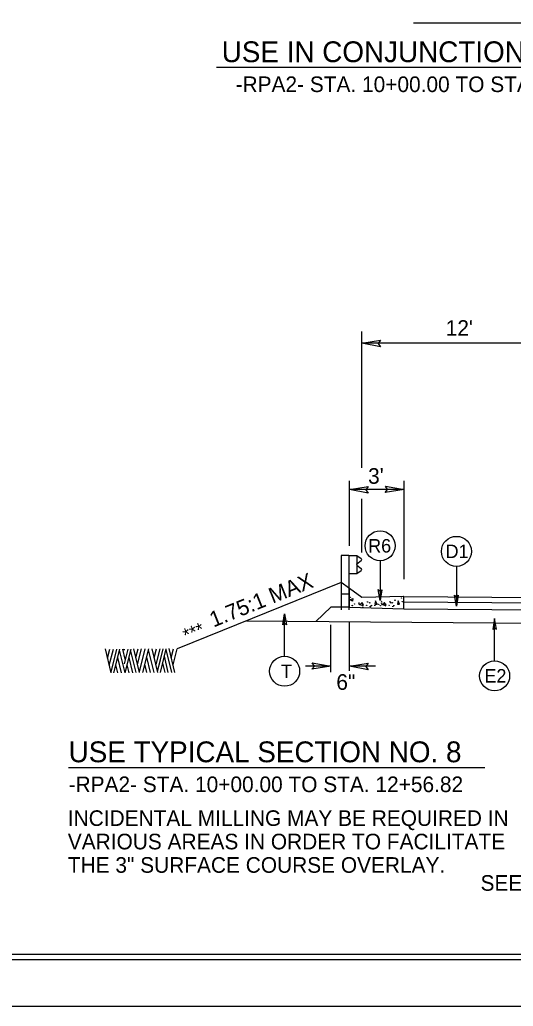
# Model space of a CAD drawing. Extents: x 573748 to 574632, y -54663 to -53209.
# Drawn here: x 574156.8 to 574204.3, y -54133.7 to -54038.9 of the extents above; entities that cross this region are included whole.
import ezdxf

# ---------------------------------------------------------------- set-up
doc = ezdxf.new("R2010")
doc.units = 0
for name, color, linetype in [('Prop Dimension', 7, 'Continuous'), ('Prop Dimension Text', 7, 'Continuous'), ('Prop Terminator CELL', 7, 'Continuous'), ('Sheet Cutting Line CELL', 7, 'Continuous'), ('Sheet Plot Border Inside CELL', 7, 'Continuous'), ('Sheet Plot Border Outside CELL', 7, 'Continuous'), ('Sheet Typical CELL', 7, 'Continuous'), ('Typical Curb CELL', 7, 'Continuous'), ('Typical Guardrail CELL', 7, 'Continuous'), ('Typical Hinge Slope Arterial CELL', 7, 'Continuous'), ('Typical ID Circle CELL', 7, 'Continuous'), ('Typical Pavement Slope CELL', 7, 'Continuous'), ('Typical Slope Point Local CELL', 7, 'Continuous'), ('Typical Terminator CELL', 7, 'Continuous'), ('Typical Text General CELL', 7, 'Continuous'), ('Typical Text ID Circle CELL', 7, 'Continuous'), ('Typical Text Label CELL', 7, 'Continuous')]:
    doc.layers.add(name, color=color, linetype=linetype)

msp = doc.modelspace()

# ---------------------------------------------------------------- linework, layer by layer
at = {"layer": 'Prop Dimension'}
for p, q in [((574189.701, -54081.933), (574189.701, -54068.84)), ((574209.51, -54069.97), (574189.701, -54069.97)), ((574188.51, -54089.432), (574188.51, -54083.201)), ((574193.768, -54084.028), (574188.51, -54084.028)), ((574193.768, -54092.646), (574193.768, -54083.201)), ((574189.701, -54090.074), (574189.701, -54084.908)), ((574186.729, -54101.586), (574186.729, -54097.039)), ((574188.51, -54101.439), (574188.51, -54096.745)), ((574186.729, -54101), (574184.288, -54101)), ((574191.021, -54101), (574188.51, -54101))]:
    msp.add_line(p, q, dxfattribs=at)
at = {"layer": 'Prop Terminator CELL'}
for points in [[(574191.497, -54070.303), (574189.701, -54069.97), (574191.515, -54069.673), (574191.281, -54069.99)], [(574190.306, -54084.361), (574188.51, -54084.028), (574190.324, -54083.731), (574190.09, -54084.049)], [(574191.971, -54083.695), (574193.768, -54084.028), (574191.953, -54084.325), (574192.187, -54084.008)], [(574184.933, -54100.667), (574186.729, -54101), (574184.914, -54101.297), (574185.149, -54100.98)], [(574190.306, -54101.334), (574188.51, -54101), (574190.324, -54100.704), (574190.09, -54101.021)]]:
    msp.add_lwpolyline(points, close=True, dxfattribs=at)
at = {"layer": 'Sheet Cutting Line CELL'}
msp.add_line((573944.171, -54133.672), (574280.971, -54133.672), dxfattribs=at)
at = {"layer": 'Sheet Plot Border Inside CELL'}
msp.add_lwpolyline([(574280.071, -53918.162), (573946.771, -53918.162), (573946.771, -54129.182), (574280.071, -54129.182)], close=True, dxfattribs=at)
at = {"layer": 'Sheet Plot Border Outside CELL'}
msp.add_lwpolyline([(574280.971, -53913.672), (573944.171, -53913.672), (573944.171, -54133.672), (574280.971, -54133.672)], close=True, dxfattribs=at)
at = {"layer": 'Sheet Typical CELL'}
msp.add_lwpolyline([(574277.571, -53918.672), (573977.571, -53918.672), (573977.571, -54128.672), (574277.571, -54128.672)], close=True, dxfattribs=at)
at = {"layer": 'Typical Curb CELL'}
for p, q in [((574188.51, -54093.536), (574187.725, -54092.972)), ((574188.51, -54095.336), (574188.51, -54093.536)), ((574189.701, -54094.393), (574188.51, -54093.536)), ((574193.726, -54094.289), (574189.701, -54094.393)), ((574193.744, -54094.288), (574193.744, -54094.288)), ((574193.744, -54095.492), (574193.744, -54094.319)), ((574188.51, -54095.336), (574186.729, -54095.336)), ((574188.51, -54095.336), (574193.744, -54095.492)), ((574188.573, -54094.628), (574188.84, -54094.499)), ((574188.811, -54094.761), (574188.573, -54094.628)), ((574188.84, -54094.499), (574188.811, -54094.761)), ((574189.733, -54094.869), (574189.555, -54095.086)), ((574189.555, -54095.086), (574189.842, -54095.2)), ((574189.842, -54095.2), (574189.733, -54094.869)), ((574191.019, -54094.707), (574190.959, -54095.035)), ((574190.959, -54095.035), (574191.167, -54095.053)), ((574191.167, -54095.053), (574191.019, -54094.707)), ((574191.898, -54094.869), (574191.719, -54095.086)), ((574191.719, -54095.086), (574192.006, -54095.2)), ((574192.006, -54095.2), (574191.898, -54094.869)), ((574193.183, -54094.707), (574193.123, -54095.035)), ((574193.123, -54095.035), (574193.333, -54095.053)), ((574193.333, -54095.053), (574193.183, -54094.707))]:
    msp.add_line(p, q, dxfattribs=at)
for centre in [(574188.622, -54094.382), (574193.523, -54094.44), (574188.79, -54095.171), (574188.998, -54095.025), (574189.443, -54094.942), (574189.473, -54095.088), (574189.779, -54095.335), (574189.829, -54095.041), (574190.165, -54095.154), (574190.247, -54094.821), (574190.464, -54094.903), (574190.522, -54095.269), (574190.619, -54095.171), (574190.955, -54095.171), (574191.163, -54095.025), (574191.325, -54095.052), (574191.492, -54095.184), (574191.59, -54094.771), (574191.608, -54094.942), (574191.638, -54095.088), (574191.994, -54095.041), (574192.33, -54095.154), (574192.412, -54094.821), (574192.498, -54094.909), (574192.629, -54094.903), (574192.686, -54095.269), (574192.783, -54095.171), (574192.887, -54094.656), (574193.589, -54094.802)]:
    msp.add_ellipse(centre, major_axis=(0, 0.0232), ratio=0.6, dxfattribs=at)
msp.add_ellipse((574193.726, -54094.319), major_axis=(0, 0.0301), ratio=0.6, start_param=4.712389, end_param=6.31893, dxfattribs=at)
at = {"layer": 'Typical Guardrail CELL'}
for p, q in [((574188.471, -54090.354), (574187.725, -54090.354)), ((574187.725, -54090.354), (574187.725, -54094.082)), ((574188.471, -54090.354), (574188.471, -54094.082)), ((574188.471, -54090.354), (574189.217, -54090.354)), ((574189.217, -54090.354), (574189.217, -54092.093)), ((574189.217, -54090.354), (574189.651, -54090.658)), ((574189.217, -54091.153), (574189.651, -54090.849)), ((574189.217, -54091.223), (574189.217, -54091.153)), ((574189.217, -54091.223), (574189.217, -54091.293)), ((574189.217, -54091.293), (574189.651, -54091.598)), ((574188.471, -54092.093), (574189.217, -54092.093)), ((574189.217, -54092.093), (574189.651, -54091.789)), ((574188.471, -54094.082), (574187.725, -54094.082)), ((574187.725, -54094.082), (574187.725, -54095.594)), ((574188.471, -54094.082), (574188.471, -54095.594))]:
    msp.add_line(p, q, dxfattribs=at)
for centre, start, end in [((574189.585, -54090.754), 304.9888, 54.99702), ((574189.584, -54091.693), 304.9634, 54.9941)]:
    msp.add_arc(centre, 0.116, start, end, dxfattribs=at)
at = {"layer": 'Typical Hinge Slope Arterial CELL'}
msp.add_line((574187.725, -54092.972), (574171.952, -54099.32), dxfattribs=at)
at = {"layer": 'Typical ID Circle CELL'}
for p, q in [((574191.46, -54090.874), (574191.46, -54094.701)), ((574198.797, -54091.407), (574198.797, -54095.233)), ((574182.288, -54100.041), (574182.288, -54095.958)), ((574202.466, -54100.484), (574202.466, -54096.4))]:
    msp.add_line(p, q, dxfattribs=at)
for centre in [(574191.46, -54089.432), (574198.797, -54089.964), (574182.288, -54101.484), (574202.466, -54101.926)]:
    msp.add_circle(centre, 1.443, dxfattribs=at)
at = {"layer": 'Typical Pavement Slope CELL'}
for p, q in [((574193.744, -54094.288), (574239.51, -54094.665)), ((574185.287, -54096.689), (574186.729, -54095.336)), ((574193.744, -54094.817), (574239.437, -54095.194)), ((574193.744, -54095.492), (574213.168, -54095.652)), ((574178.625, -54096.634), (574213.168, -54096.919))]:
    msp.add_line(p, q, dxfattribs=at)
at = {"layer": 'Typical Slope Point Local CELL'}
for p, q in [((574165.625, -54101.637), (574165.062, -54099.342)), ((574165.274, -54100.22), (574165.487, -54099.349)), ((574165.444, -54100.907), (574165.83, -54099.349)), ((574165.609, -54101.564), (574166.156, -54099.349)), ((574165.885, -54101.637), (574166.456, -54099.349)), ((574166.617, -54101.637), (574166.255, -54100.154)), ((574166.967, -54101.637), (574166.428, -54099.467)), ((574166.979, -54100.316), (574166.739, -54099.349)), ((574166.849, -54099.423), (574166.877, -54099.32)), ((574166.893, -54100.781), (574167.247, -54099.349)), ((574166.893, -54099.46), (574166.916, -54099.349)), ((574166.956, -54100.191), (574166.979, -54100.102)), ((574166.975, -54101.637), (574167.546, -54099.349)), ((574167.708, -54101.637), (574167.345, -54100.154)), ((574168.015, -54101.601), (574167.479, -54099.43)), ((574168.353, -54101.601), (574167.79, -54099.32)), ((574168.003, -54100.161), (574168.208, -54099.32)), ((574168.164, -54100.825), (574168.534, -54099.32)), ((574168.337, -54101.534), (574168.885, -54099.32)), ((574168.672, -54101.601), (574169.239, -54099.32)), ((574169.404, -54101.601), (574169.038, -54100.117)), ((574169.751, -54101.601), (574169.211, -54099.423)), ((574170.117, -54101.601), (574169.554, -54099.32)), ((574169.767, -54100.191), (574169.979, -54099.32)), ((574169.932, -54100.848), (574170.314, -54099.32)), ((574170.349, -54100.383), (574170.609, -54099.32)), ((574170.349, -54101.601), (574170.916, -54099.32)), ((574171.113, -54101.601), (574170.735, -54100.043)), ((574171.448, -54101.601), (574170.9, -54099.386)), ((574171.751, -54101.601), (574171.188, -54099.305)), ((574171.396, -54100.183), (574171.609, -54099.32)), ((574171.57, -54100.87), (574171.952, -54099.32)), ((574166.263, -54101.637), (574166.078, -54100.87)), ((574167.353, -54101.637), (574167.168, -54100.87)), ((574169.058, -54101.601), (574168.869, -54100.811)), ((574170.082, -54101.46), (574170.349, -54100.383)), ((574170.794, -54101.601), (574170.574, -54100.7))]:
    msp.add_line(p, q, dxfattribs=at)
at = {"layer": 'Typical Terminator CELL'}
for points in [[(574191.641, -54093.646), (574191.46, -54094.701), (574191.272, -54093.64), (574191.46, -54093.775)], [(574198.978, -54094.179), (574198.797, -54095.233), (574198.609, -54094.173), (574198.797, -54094.308)], [(574182.107, -54097.012), (574182.288, -54095.958), (574182.476, -54097.018), (574182.288, -54096.883)], [(574202.647, -54097.455), (574202.466, -54096.4), (574202.278, -54097.461), (574202.466, -54097.326)]]:
    msp.add_lwpolyline(points, close=True, dxfattribs=at)
at = {"layer": 'Typical Text General CELL'}
for p, q in [((574226.168, -54043.461), (574175.728, -54043.461)), ((574161.53, -54110.723), (574201.523, -54110.723))]:
    msp.add_line(p, q, dxfattribs=at)
at = {"layer": 'Typical Text Label CELL'}
msp.add_line((574208.061, -54039.229), (574194.675, -54039.229), dxfattribs=at)

# ---------------------------------------------------------------- texts
at = {"layer": 'Prop Dimension Text'}
for s, p in [("12'", (574197.765, -54069.254)), ("3'", (574190.308, -54083.471)), ('6"', (574187.257, -54103.268))]:
    msp.add_text(s, height=1.5, dxfattribs=at).set_placement(p)
msp.add_text('1.75:1 MAX', height=1.5, rotation=21.92205, dxfattribs=at).set_placement((574175.447, -54097.29))
at = {"layer": 'Typical Text General CELL'}
for s, height, p in [('USE IN CONJUNCTION WITH T.S. #8', 2, (574176.243, -54042.964)), ('-RPA2- STA. 10+00.00 TO STA. 11+52.35 LT', 1.5, (574177.576, -54045.835)), ('USE TYPICAL SECTION NO. 8', 2, (574161.53, -54110.226)), ('-RPA2- STA. 10+00.00 TO STA. 12+56.82', 1.5, (574161.53, -54113.096)), ('INCIDENTAL MILLING MAY BE REQUIRED IN', 1.5, (574161.456, -54116.346)), ('VARIOUS AREAS IN ORDER TO FACILITATE', 1.5, (574161.456, -54118.596)), ('THE 3" SURFACE COURSE OVERLAY.', 1.5, (574161.456, -54120.846)), ('SEE SHEET 2A-6 FOR AGGREGATE SUBGRADE DETAIL', 1.5, (574201.111, -54122.574))]:
    msp.add_text(s, height=height, dxfattribs=at).set_placement(p)
at = {"layer": 'Typical Text ID Circle CELL'}
for s, height, p in [('R6', 1.2912, (574190.315, -54090.074)), ('D1', 1.2912, (574197.752, -54090.607)), ('T', 1.291, (574181.938, -54102.127)), ('E2', 1.2912, (574201.484, -54102.569))]:
    msp.add_text(s, height=height, dxfattribs=at).set_placement(p)
msp.add_text('***', height=1.2912, rotation=21.92205, dxfattribs=at).set_placement((574172.843, -54098.692))

doc.saveas('drawing.dxf')
